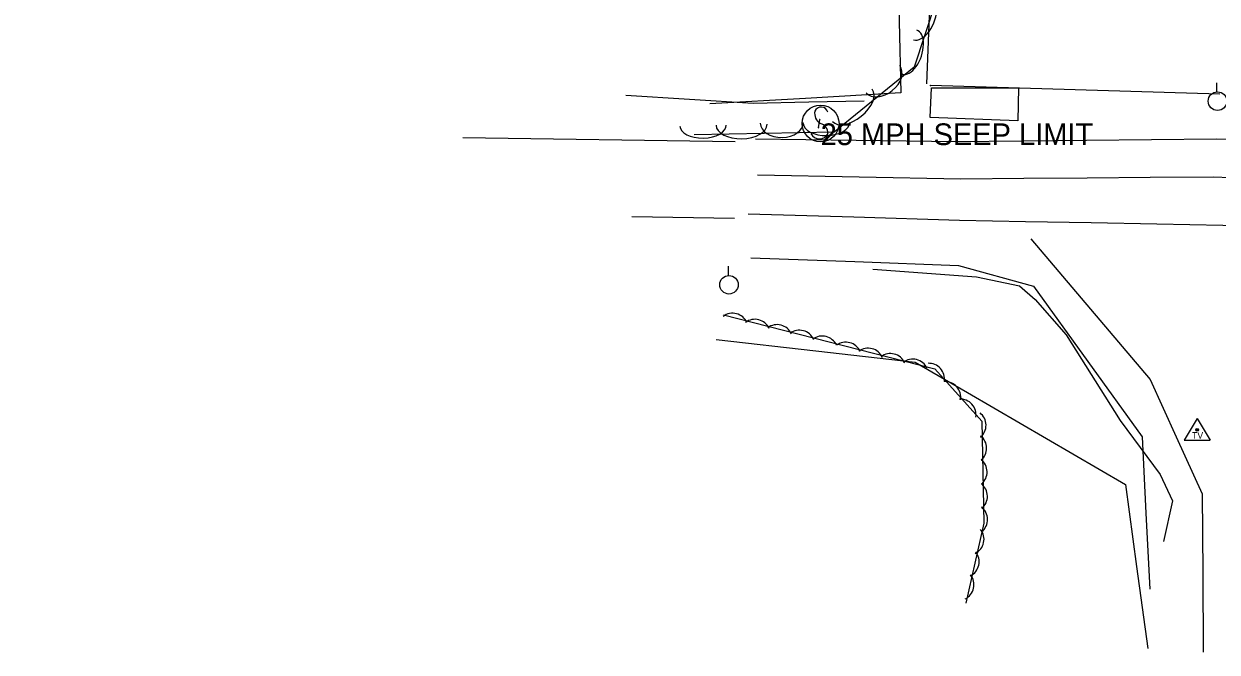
# Model space of a CAD drawing. Extents: x 1441650 to 1491889, y 345904 to 358319.
# Drawn here: x 1443289.2 to 1443564, y 355991.7 to 356136.5 of the extents above; entities that cross this region are included whole.
import ezdxf

# ---------------------------------------------------------------- set-up
doc = ezdxf.new("R2010")
doc.units = 0
for name, color, linetype in [('S_BUILDING', 7, 'Continuous'), ('S_DITCHLINE', 7, 'Continuous'), ('S_EDGE_CONCRETE', 7, 'Continuous'), ('S_EDGE_PAVEMENT', 7, 'Continuous'), ('S_GRAVEL_ROAD', 7, 'Continuous'), ('S_MSC_PT_SYM', 7, 'Continuous'), ('S_PAVEMENT_CROWN', 7, 'Continuous'), ('S_SECONDARY_CTL', 7, 'Continuous'), ('S_SIGN', 7, 'Continuous'), ('S_SIGN_ANNOT', 7, 'Continuous'), ('S_STR_PT_SYM', 7, 'Continuous'), ('S_STREAM', 7, 'Continuous'), ('S_TREE', 7, 'Continuous'), ('S_UTILITY_POLE', 7, 'Continuous')]:
    doc.layers.add(name, color=color, linetype=linetype)

msp = doc.modelspace()

# ---------------------------------------------------------------- linework, layer by layer
at = {"layer": 'S_BUILDING'}
msp.add_line((1443564.65, 356120.26), (1443498.01, 356122.28), dxfattribs=at)
msp.add_lwpolyline([(1443498.51, 356226.71), (1443497.05, 356189.57), (1443499.7, 356189.46), (1443497.08, 356122.65)], dxfattribs=at)
at = {"layer": 'S_DITCHLINE'}
for points in [[(1443427.83, 356120.09), (1443442.51, 356119.15), (1443457.18, 356118.21), (1443469.96, 356118.5), (1443482.73, 356118.79)], [(1443456.64, 356082.55), (1443480.54, 356081.7), (1443504.44, 356080.84), (1443521.75, 356076.08), (1443534.24, 356058.68), (1443546.74, 356041.29), (1443547.61, 356023.75), (1443548.49, 356006.21)]]:
    msp.add_lwpolyline(points, dxfattribs=at)
at = {"layer": 'S_EDGE_CONCRETE'}
msp.add_lwpolyline([(1443518.25, 356121.77), (1443518.08, 356114.17), (1443497.89, 356114.9), (1443498.22, 356121.78)], close=True, dxfattribs=at)
at = {"layer": 'S_EDGE_PAVEMENT'}
for points in [[(1443699.22, 356133.91), (1443688.99, 356116.39), (1443677.69, 356107.13), (1443652.84, 356108.1), (1443628, 356109.08), (1443611.97, 356109.28), (1443595.95, 356109.49), (1443579.93, 356109.69), (1443563.9, 356109.9), (1443548.93, 356109.76), (1443533.95, 356109.62), (1443518.97, 356109.48), (1443503.99, 356109.34), (1443480.84, 356109.65), (1443457.7, 356109.96)], [(1443390.25, 356110.33), (1443453.02, 356109.36)], [(1443452.82, 356091.61), (1443429.18, 356091.99)], [(1443764.33, 356081.82), (1443752.02, 356084.99), (1443739.71, 356088.17), (1443725.78, 356088.37), (1443711.86, 356088.57), (1443697.94, 356088.77), (1443684.02, 356088.98), (1443669.99, 356089.15), (1443655.95, 356089.32), (1443641.92, 356089.49), (1443627.89, 356089.66), (1443612.24, 356089.76), (1443596.6, 356089.86), (1443580.95, 356089.96), (1443565.3, 356090.06), (1443550.16, 356090.34), (1443535.01, 356090.63), (1443519.86, 356090.91), (1443504.71, 356091.19), (1443480.34, 356091.93), (1443455.97, 356092.66)]]:
    msp.add_lwpolyline(points, dxfattribs=at)
at = {"layer": 'S_GRAVEL_ROAD'}
msp.add_lwpolyline([(1443521.11, 356086.96), (1443534.86, 356070.77), (1443548.62, 356054.57), (1443554.6, 356041.36), (1443560.58, 356028.16), (1443560.69, 356009.93), (1443560.79, 355991.71)], dxfattribs=at)
at = {"layer": 'S_MSC_PT_SYM'}
for points in [[(1443472.48, 356114.42), (1443472.48, 356114.47), (1443472.48, 356114.42), (1443472.43, 356114.42), (1443472.48, 356114.42), (1443472.48, 356114.37), (1443472.48, 356114.42), (1443472.53, 356114.42)], [(1443472.19, 356112.57), (1443472.19, 356112.62), (1443472.19, 356112.57), (1443472.14, 356112.57), (1443472.19, 356112.57), (1443472.19, 356112.52), (1443472.19, 356112.57), (1443472.24, 356112.57)]]:
    msp.add_lwpolyline(points, dxfattribs=at)
at = {"layer": 'S_PAVEMENT_CROWN'}
msp.add_lwpolyline([(1443739.41, 356099.39), (1443725.08, 356098.93), (1443710.75, 356098.48), (1443696.42, 356098.03), (1443682.1, 356097.58), (1443668.6, 356097.84), (1443655.1, 356098.1), (1443641.61, 356098.36), (1443628.11, 356098.63), (1443611.86, 356099.26), (1443595.61, 356099.9), (1443579.36, 356100.54), (1443563.11, 356101.18), (1443548.58, 356101.06), (1443534.05, 356100.94), (1443519.52, 356100.82), (1443504.98, 356100.7), (1443481.56, 356101.18), (1443458.13, 356101.66)], dxfattribs=at)
at = {"layer": 'S_SECONDARY_CTL'}
for p, q in [((1443559.44, 356045.53), (1443556.43, 356040.58)), ((1443559.44, 356045.53), (1443562.39, 356040.58)), ((1443556.43, 356040.58), (1443562.39, 356040.58))]:
    msp.add_line(p, q, dxfattribs=at)
for radius in [0.311, 0.183, 0.103]:
    msp.add_circle((1443559.44, 356042.92), radius, dxfattribs=at)
at = {"layer": 'S_SIGN'}
msp.add_line((1443472.19, 356112.57), (1443472.48, 356114.42), dxfattribs=at)
msp.add_circle((1443472.69, 356113.55), 4.24, dxfattribs=at)
for centre, radius, start, end in [((1443472.82, 356115.71), 1.62, 16.5258, 156.8957), ((1443473.86, 356115.81), 2.55, 167.1196, 241.9813), ((1443472.43, 356112.15), 2.17, 204.641, 335.359), ((1443471.99, 356111.27), 2.38, 358.6529, 73.7063)]:
    msp.add_arc(centre, radius, start, end, dxfattribs=at)
at = {"layer": 'S_STR_PT_SYM'}
msp.add_lwpolyline([(1443498.01, 356122.28), (1443498.01, 356122.33), (1443498.01, 356122.28), (1443497.96, 356122.28), (1443498.01, 356122.28), (1443498.01, 356122.23), (1443498.01, 356122.28), (1443498.06, 356122.28)], dxfattribs=at)
at = {"layer": 'S_STREAM'}
msp.add_lwpolyline([(1443484.74, 356079.99), (1443508.59, 356078.18), (1443518.48, 356076.1), (1443522.14, 356072.99), (1443529.27, 356064.83), (1443541.68, 356045.11), (1443550.93, 356032.61), (1443553.75, 356026.56), (1443551.68, 356017.2)], dxfattribs=at)
at = {"layer": 'S_TREE'}
for points in [[(1443289.17, 356438.53), (1443305.77, 356423.02), (1443322.37, 356407.52), (1443338.97, 356392.01), (1443355.56, 356376.51), (1443372.16, 356361), (1443388.76, 356345.5), (1443405.36, 356329.99), (1443421.96, 356314.49), (1443438.56, 356298.98), (1443455.16, 356283.48), (1443471.76, 356267.97), (1443488.36, 356252.47), (1443488.71, 356235.98), (1443489.06, 356219.49), (1443489.41, 356203.01), (1443489.76, 356186.52), (1443490.11, 356170.03), (1443490.46, 356153.54), (1443490.81, 356137.05), (1443491.17, 356120.57), (1443469.17, 356119.32), (1443447.18, 356118.06)], [(1443289.17, 356438.53), (1443305.77, 356423.02), (1443322.37, 356407.52), (1443338.97, 356392.01), (1443355.56, 356376.51), (1443372.16, 356361), (1443388.76, 356345.5), (1443405.36, 356329.99), (1443421.96, 356314.49), (1443438.56, 356298.98), (1443455.16, 356283.48), (1443471.76, 356267.97), (1443488.36, 356252.47), (1443488.71, 356235.98), (1443489.06, 356219.49), (1443489.41, 356203.01), (1443489.76, 356186.52), (1443490.11, 356170.03), (1443490.46, 356153.54), (1443490.81, 356137.05), (1443491.17, 356120.57), (1443469.17, 356119.32), (1443447.18, 356118.06)], [(1443468.46, 356224.99), (1443449.36, 356205.76), (1443453.61, 356192.57), (1443474.31, 356183.71), (1443497.95, 356174.82), (1443504.3, 356157.12), (1443494.27, 356126.54), (1443475.82, 356111.57), (1443443.54, 356110.9)], [(1443450.35, 356069.43), (1443499, 356057), (1443509.8, 356044.96), (1443510.25, 356021.46), (1443506.12, 356003.01)], [(1443448.66, 356063.76), (1443471.55, 356061.16), (1443494.44, 356058.56), (1443506.55, 356051.51), (1443518.66, 356044.46), (1443530.77, 356037.42), (1443542.88, 356030.37), (1443545.47, 356011.48), (1443548.06, 355992.58)], [(1443448.66, 356063.76), (1443471.55, 356061.16), (1443494.44, 356058.56), (1443506.55, 356051.51), (1443518.66, 356044.46), (1443530.77, 356037.42), (1443542.88, 356030.37), (1443545.47, 356011.48), (1443548.06, 355992.58)]]:
    msp.add_lwpolyline(points, dxfattribs=at)
for centre, major_axis, ratio, start_param, end_param in [((1443495.93, 356138.42), (1.83, 5.58), 0.550079, 3.141593, 6.283186), ((1443493.17, 356129.99), (1.67, 5.08), 0.540699, 3.141593, 6.283186), ((1443487.05, 356123.75), (3.85, 3.12), 0.685309, 3.141593, 6.283185), ((1443480.02, 356117.71), (4.56, 3.7), 0.550078, 3.141593, 6.283185), ((1443463.74, 356113.7), (4.95, 0.1), 0.685309, 3.141593, 6.283185), ((1443474.04, 356113.66), (5.35, 0.11), 0.540698, 3.141593, 6.283185), ((1443445.62, 356113.06), (5.35, 0.11), 0.540698, 3.141593, 6.283185), ((1443454.48, 356113.25), (5.87, 0.12), 0.550079, 3.141593, 6.283185), ((1443452.42, 356066.16), (-0.66, -3.58), 0.996896, 2.185915, 3.959116), ((1443457.55, 356064.77), (-0.66, -3.58), 0.996896, 2.185915, 3.959116), ((1443462.67, 356063.54), (-0.66, -3.58), 0.996896, 2.185915, 3.959116), ((1443467.81, 356062.26), (-0.66, -3.58), 0.996896, 2.185915, 3.959116), ((1443473.06, 356060.92), (-0.66, -3.58), 0.996896, 2.185915, 3.959116), ((1443478.51, 356059.49), (-0.66, -3.58), 0.996896, 2.185915, 3.959116), ((1443483.64, 356058.11), (-0.66, -3.58), 0.996896, 2.185915, 3.959116), ((1443488.76, 356056.87), (-0.66, -3.58), 0.996896, 2.185915, 3.959116), ((1443493.89, 356055.6), (-0.66, -3.58), 0.996896, 2.185915, 3.959116), ((1443497.6, 356054.63), (-1.22, 3.43), 0.998973, 4.215839, 5.98904), ((1443501.34, 356050.41), (-1.22, 3.43), 0.998973, 4.215839, 5.98904), ((1443504.85, 356046.39), (-1.22, 3.43), 0.998973, 4.215839, 5.98904), ((1443507.16, 356043.99), (0.47, 3.61), 0.997759, 3.974051, 5.747251), ((1443507.3, 356038.69), (0.47, 3.61), 0.997759, 3.974051, 5.747251), ((1443507.4, 356033.25), (0.47, 3.61), 0.997759, 3.974051, 5.747251), ((1443507.48, 356027.61), (0.47, 3.61), 0.997759, 3.974051, 5.747251), ((1443507.5, 356022.27), (0.47, 3.61), 0.997759, 3.974051, 5.747251), ((1443506.69, 356017.73), (0.79, 3.56), 0.997734, 3.825789, 5.598989), ((1443505.57, 356012.55), (0.79, 3.56), 0.997734, 3.825789, 5.598989), ((1443504.38, 356007.24), (0.79, 3.56), 0.997734, 3.825789, 5.598989)]:
    msp.add_ellipse(centre, major_axis=major_axis, ratio=ratio, start_param=start_param, end_param=end_param, dxfattribs=at)
at = {"layer": 'S_UTILITY_POLE'}
for p, q in [((1443563.99, 356120.82), (1443563.99, 356122.93)), ((1443451.46, 356078.51), (1443451.46, 356080.62))]:
    msp.add_line(p, q, dxfattribs=at)
for centre in [(1443564.11, 356118.68), (1443451.58, 356076.37)]:
    msp.add_circle(centre, 2.13, dxfattribs=at)

# ---------------------------------------------------------------- texts
at = {"layer": 'S_SECONDARY_CTL'}
msp.add_text('TV', height=1.5, rotation=360, dxfattribs=at).set_placement((1443558.24, 356040.91))
at = {"layer": 'S_SIGN_ANNOT'}
msp.add_text('25 MPH SEEP LIMIT', height=5, dxfattribs=at).set_placement((1443472.69, 356108.55))

doc.saveas('drawing.dxf')
